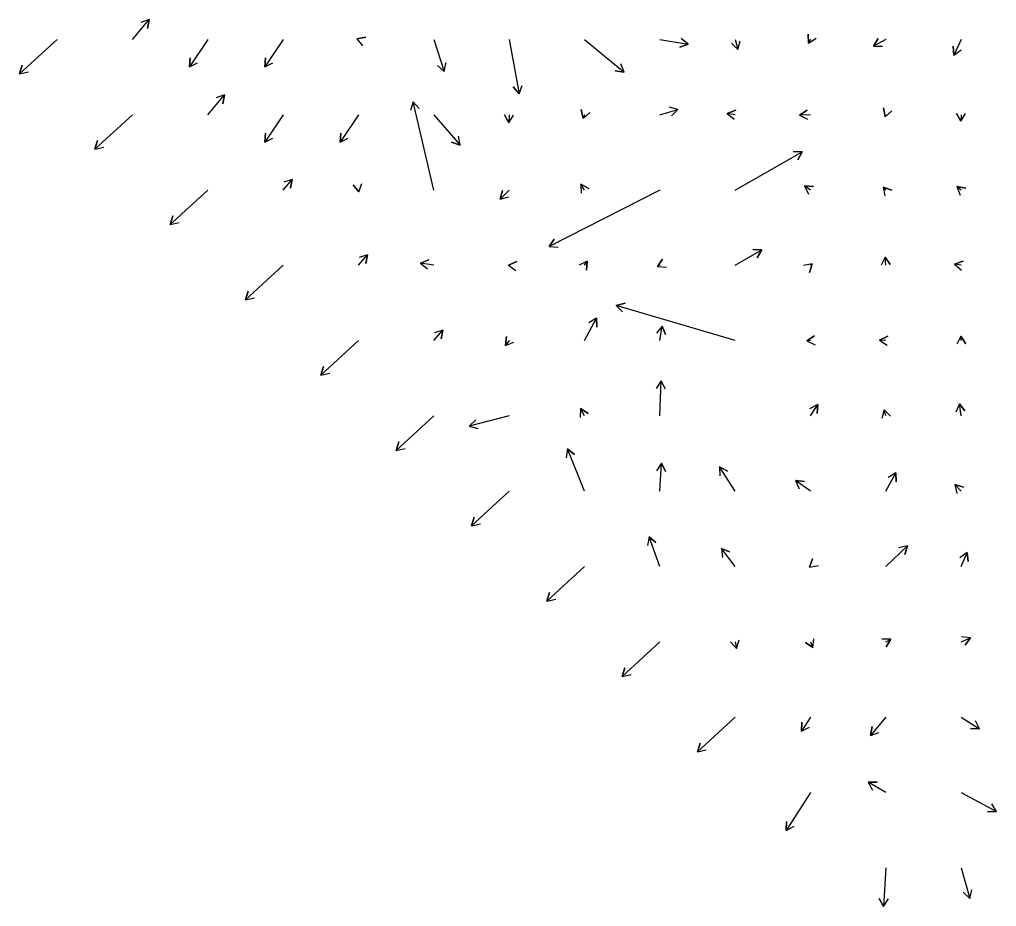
# Model space of a CAD drawing. Extents: x 954385 to 988206, y 1868364 to 1924553.
# Drawn here: x 960732 to 961381, y 1901943 to 1902532 of the extents above; entities that cross this region are included whole.
import ezdxf

# ---------------------------------------------------------------- set-up
doc = ezdxf.new("R2010")
doc.units = 0
doc.layers.add('26', color=7, linetype='Continuous')

msp = doc.modelspace()

# ---------------------------------------------------------------- linework, layer by layer
at = {"layer": '26'}
for points in [[(960807.13, 1902518.93), (960818.27, 1902532.08), (960817.2, 1902526.18), (960818.27, 1902532.08), (960812.62, 1902530.05)], [(960757.13, 1902518.93), (960732.18, 1902496.09), (960733.99, 1902501.81), (960732.18, 1902496.09), (960738.04, 1902497.39)], [(960857.13, 1902518.93), (960844.96, 1902500.61), (960845.34, 1902506.59), (960844.96, 1902500.61), (960850.33, 1902503.27)], [(960907.13, 1902518.93), (960894.96, 1902500.61), (960895.34, 1902506.59), (960894.96, 1902500.61), (960900.33, 1902503.27)], [(960957.13, 1902518.93), (960956.06, 1902519.34), (960961.98, 1902520.28), (960956.06, 1902519.34), (960959.84, 1902514.68)], [(961007.13, 1902518.93), (961014.06, 1902497.65), (961009.6, 1902501.66), (961014.06, 1902497.65), (961015.31, 1902503.52)], [(961057.13, 1902518.93), (961063.74, 1902482.75), (961059.86, 1902487.32), (961063.74, 1902482.75), (961065.76, 1902488.4)], [(961107.13, 1902518.93), (961133.41, 1902497.11), (961127.5, 1902498.12), (961133.41, 1902497.11), (961131.33, 1902502.73)], [(961157.13, 1902518.93), (961176.01, 1902515.75), (961170.38, 1902513.65), (961176.01, 1902515.75), (961171.38, 1902519.57)], [(961207.13, 1902518.93), (961208.92, 1902512.1), (961204.7, 1902516.37), (961208.92, 1902512.1), (961210.5, 1902517.89)], [(961257.13, 1902518.93), (961255.84, 1902516.41), (961255.54, 1902522.41), (961255.84, 1902516.41), (961260.88, 1902519.67)], [(961307.13, 1902518.93), (961299.01, 1902514.43), (961302.11, 1902519.58), (961299.01, 1902514.43), (961305.01, 1902514.33)], [(961357.13, 1902518.93), (961352.39, 1902508.52), (961351.81, 1902514.49), (961352.39, 1902508.52), (961357.27, 1902512)], [(960857.13, 1902468.93), (960868.27, 1902482.08), (960867.2, 1902476.18), (960868.27, 1902482.08), (960862.62, 1902480.05)], [(961007.13, 1902418.93), (960993.35, 1902477.47), (960997.46, 1902473.1), (960993.35, 1902477.47), (960991.62, 1902471.73)], [(961107.13, 1902468.93), (961106.31, 1902466.4), (961105.06, 1902472.27), (961106.31, 1902466.4), (961110.77, 1902470.42)], [(961157.13, 1902468.93), (961169.1, 1902472.43), (961164.95, 1902468.09), (961169.1, 1902472.43), (961163.27, 1902473.85)], [(961207.13, 1902468.93), (961201.97, 1902469.8), (961207.6, 1902471.89), (961201.97, 1902469.8), (961206.59, 1902465.98)], [(961257.13, 1902468.93), (961249.98, 1902468.67), (961255.07, 1902471.86), (961249.98, 1902468.67), (961255.28, 1902465.86)], [(961307.13, 1902468.93), (961306.64, 1902467.53), (961305.53, 1902473.43), (961306.64, 1902467.53), (961311.19, 1902471.44)], [(960807.13, 1902468.93), (960782.18, 1902446.09), (960783.99, 1902451.81), (960782.18, 1902446.09), (960788.04, 1902447.39)], [(960907.13, 1902468.93), (960894.96, 1902450.61), (960895.34, 1902456.59), (960894.96, 1902450.61), (960900.33, 1902453.27)], [(960957.13, 1902468.93), (960944.96, 1902450.61), (960945.34, 1902456.59), (960944.96, 1902450.61), (960950.33, 1902453.27)], [(961007.13, 1902468.93), (961024.58, 1902448.8), (961018.91, 1902450.76), (961024.58, 1902448.8), (961023.44, 1902454.69)], [(961057.13, 1902468.93), (961057.02, 1902463.54), (961054.13, 1902468.79), (961057.02, 1902463.54), (961060.13, 1902468.67)], [(961357.13, 1902468.93), (961357.01, 1902464.54), (961354.15, 1902469.81), (961357.01, 1902464.54), (961360.15, 1902469.65)], [(961207.13, 1902418.93), (961251.71, 1902444.22), (961248.67, 1902439.04), (961251.71, 1902444.22), (961245.71, 1902444.26)], [(960907.13, 1902418.93), (960913.25, 1902425.99), (960912.12, 1902420.1), (960913.25, 1902425.99), (960907.58, 1902424.03)], [(960957.13, 1902418.93), (960957.33, 1902417.71), (960953.54, 1902422.36), (960957.33, 1902417.71), (960959.47, 1902423.31)], [(961107.13, 1902418.93), (961104.7, 1902422.74), (961110.02, 1902419.98), (961104.7, 1902422.74), (961104.96, 1902416.75)], [(961257.13, 1902418.93), (961253.14, 1902421.6), (961259.13, 1902421.2), (961253.14, 1902421.6), (961255.79, 1902416.22)], [(961307.13, 1902418.93), (961305.47, 1902420.91), (961311.11, 1902418.85), (961305.47, 1902420.91), (961306.5, 1902415)], [(961357.13, 1902418.93), (961354.35, 1902421.15), (961360.28, 1902420.25), (961354.35, 1902421.15), (961356.53, 1902415.57)], [(960857.13, 1902418.93), (960832.18, 1902396.09), (960833.99, 1902401.81), (960832.18, 1902396.09), (960838.04, 1902397.39)], [(961057.13, 1902418.93), (961051.3, 1902412.81), (961052.72, 1902418.64), (961051.3, 1902412.81), (961057.06, 1902414.5)], [(961157.13, 1902418.93), (961083.8, 1902381.33), (961087.06, 1902386.37), (961083.8, 1902381.33), (961089.79, 1902381.03)], [(960957.13, 1902368.93), (960963.25, 1902375.99), (960962.12, 1902370.1), (960963.25, 1902375.99), (960957.58, 1902374.03)], [(961207.13, 1902368.93), (961224.84, 1902379.14), (961221.84, 1902373.94), (961224.84, 1902379.14), (961218.84, 1902379.14)], [(960907.13, 1902368.93), (960882.18, 1902346.09), (960883.99, 1902351.81), (960882.18, 1902346.09), (960888.04, 1902347.39)], [(961007.13, 1902368.93), (960998.3, 1902370.38), (961003.92, 1902372.5), (960998.3, 1902370.38), (961002.94, 1902366.58)], [(961057.13, 1902368.93), (961056.78, 1902368.96), (961062.26, 1902371.4), (961056.78, 1902368.96), (961061.63, 1902365.44)], [(961107.13, 1902368.93), (961109.02, 1902371.7), (961108.57, 1902365.72), (961109.02, 1902371.7), (961103.62, 1902369.1)], [(961157.13, 1902368.93), (961155.52, 1902368.19), (961158.99, 1902373.09), (961155.52, 1902368.19), (961161.5, 1902367.63)], [(961257.13, 1902368.93), (961258.3, 1902369.97), (961256.42, 1902364.27), (961258.3, 1902369.97), (961252.43, 1902368.75)], [(961307.13, 1902368.93), (961306.73, 1902374.41), (961310.1, 1902369.44), (961306.73, 1902374.41), (961304.12, 1902369.01)], [(961357.13, 1902368.93), (961352.85, 1902369.7), (961358.5, 1902371.73), (961352.85, 1902369.7), (961357.43, 1902365.83)], [(961207.13, 1902318.93), (961128.24, 1902342.36), (961134.07, 1902343.76), (961128.24, 1902342.36), (961132.37, 1902338.01)], [(961107.13, 1902318.93), (961115.25, 1902333.79), (961115.39, 1902327.79), (961115.25, 1902333.79), (961110.13, 1902330.67)], [(961007.13, 1902318.93), (961013.25, 1902325.99), (961012.12, 1902320.1), (961013.25, 1902325.99), (961007.58, 1902324.03)], [(961157.13, 1902318.93), (961158.74, 1902328.58), (961160.85, 1902322.97), (961158.74, 1902328.58), (961154.93, 1902323.95)], [(960957.13, 1902318.93), (960932.18, 1902296.09), (960933.99, 1902301.81), (960932.18, 1902296.09), (960938.04, 1902297.39)], [(961057.13, 1902318.93), (961054.64, 1902315.73), (961055.46, 1902321.67), (961054.64, 1902315.73), (961060.2, 1902317.99)], [(961257.13, 1902318.93), (961254.82, 1902318.75), (961259.77, 1902322.14), (961254.82, 1902318.75), (961260.23, 1902316.16)], [(961307.13, 1902318.93), (961303.04, 1902319.22), (961308.44, 1902321.84), (961303.04, 1902319.22), (961308.01, 1902315.86)], [(961357.13, 1902318.93), (961357.01, 1902321.84), (961360.22, 1902316.77), (961357.01, 1902321.84), (961354.23, 1902316.52)], [(961157.13, 1902268.93), (961157.98, 1902292.23), (961160.79, 1902286.93), (961157.98, 1902292.23), (961154.79, 1902287.15)], [(961107.13, 1902268.93), (961104.59, 1902273.87), (961109.63, 1902270.62), (961104.59, 1902273.87), (961104.3, 1902267.88)], [(961257.13, 1902268.93), (961261.94, 1902276.5), (961261.69, 1902270.51), (961261.94, 1902276.5), (961256.62, 1902273.72)], [(961307.13, 1902268.93), (961306.01, 1902273.09), (961310.26, 1902268.86), (961306.01, 1902273.09), (961304.46, 1902267.29)], [(961357.13, 1902268.93), (961356.01, 1902277.07), (961359.69, 1902272.33), (961356.01, 1902277.07), (961353.75, 1902271.51)], [(961007.13, 1902268.93), (960982.18, 1902246.09), (960983.99, 1902251.81), (960982.18, 1902246.09), (960988.04, 1902247.39)], [(961057.13, 1902268.93), (961030.7, 1902262.15), (961034.99, 1902266.35), (961030.7, 1902262.15), (961036.48, 1902260.54)], [(961107.13, 1902218.93), (961095.84, 1902247.18), (961100.55, 1902243.47), (961095.84, 1902247.18), (961094.98, 1902241.24)], [(961157.13, 1902218.93), (961158.24, 1902237.51), (961160.92, 1902232.15), (961158.24, 1902237.51), (961154.93, 1902232.5)], [(961207.13, 1902218.93), (961196.8, 1902235.19), (961202.12, 1902232.41), (961196.8, 1902235.19), (961197.05, 1902229.2)], [(961257.13, 1902218.93), (961247.15, 1902226.14), (961253.12, 1902225.53), (961247.15, 1902226.14), (961249.61, 1902220.66)], [(961307.13, 1902218.93), (961313.93, 1902231.14), (961314.02, 1902225.14), (961313.93, 1902231.14), (961308.78, 1902228.06)], [(961057.13, 1902218.93), (961032.18, 1902196.09), (961033.99, 1902201.81), (961032.18, 1902196.09), (961038.04, 1902197.39)], [(961357.13, 1902218.93), (961353.05, 1902223.43), (961358.76, 1902221.6), (961353.05, 1902223.43), (961354.31, 1902217.57)], [(961157.13, 1902168.93), (961150.05, 1902188.77), (961154.63, 1902184.88), (961150.05, 1902188.77), (961148.97, 1902182.87)], [(961207.13, 1902168.93), (961198, 1902181), (961203.52, 1902178.67), (961198, 1902181), (961198.74, 1902175.05)], [(961307.13, 1902168.93), (961321.49, 1902182.78), (961319.83, 1902177.01), (961321.49, 1902182.78), (961315.66, 1902181.33)], [(961257.13, 1902168.93), (961256.62, 1902168.49), (961258.6, 1902174.16), (961256.62, 1902168.49), (961262.52, 1902169.61)], [(961357.13, 1902168.93), (961361.14, 1902178.36), (961361.87, 1902172.4), (961361.14, 1902178.36), (961356.35, 1902174.75)], [(961107.13, 1902168.93), (961082.18, 1902146.09), (961083.99, 1902151.81), (961082.18, 1902146.09), (961088.04, 1902147.39)], [(961357.13, 1902118.93), (961363.4, 1902121.75), (961359.9, 1902116.88), (961363.4, 1902121.75), (961357.43, 1902122.35)], [(961157.13, 1902118.93), (961132.18, 1902096.09), (961133.99, 1902101.81), (961132.18, 1902096.09), (961138.04, 1902097.39)], [(961207.13, 1902118.93), (961208.17, 1902114.54), (961204.05, 1902118.91), (961208.17, 1902114.54), (961209.89, 1902120.29)], [(961257.13, 1902118.93), (961258.84, 1902115.15), (961253.97, 1902118.64), (961258.84, 1902115.15), (961259.43, 1902121.12)], [(961307.13, 1902118.93), (961310.48, 1902120.8), (961307.41, 1902115.65), (961310.48, 1902120.8), (961304.48, 1902120.88)], [(961207.13, 1902068.93), (961182.18, 1902046.09), (961183.99, 1902051.81), (961182.18, 1902046.09), (961188.04, 1902047.39)], [(961257.13, 1902068.93), (961251.19, 1902059.75), (961251.5, 1902065.74), (961251.19, 1902059.75), (961256.53, 1902062.48)], [(961307.13, 1902068.93), (961296.98, 1902056.86), (961298.03, 1902062.77), (961296.98, 1902056.86), (961302.62, 1902058.91)], [(961357.13, 1902068.93), (961369.44, 1902061.18), (961363.45, 1902061.41), (961369.44, 1902061.18), (961366.64, 1902066.49)], [(961307.13, 1902018.93), (961295.53, 1902025.87), (961301.52, 1902025.78), (961295.53, 1902025.87), (961298.44, 1902020.63)], [(961257.13, 1902018.93), (961240.95, 1901993.82), (961241.24, 1901999.81), (961240.95, 1901993.82), (961246.29, 1901996.56)], [(961357.13, 1902018.93), (961380.61, 1902006.46), (961374.62, 1902006.25), (961380.61, 1902006.46), (961377.43, 1902011.55)], [(961307.13, 1901968.93), (961305.53, 1901943.37), (961302.86, 1901948.74), (961305.53, 1901943.37), (961308.85, 1901948.36)], [(961357.13, 1901968.93), (961362.87, 1901948.62), (961358.57, 1901952.8), (961362.87, 1901948.62), (961364.34, 1901954.43)]]:
    msp.add_lwpolyline(points, dxfattribs=at)

doc.saveas('drawing.dxf')
